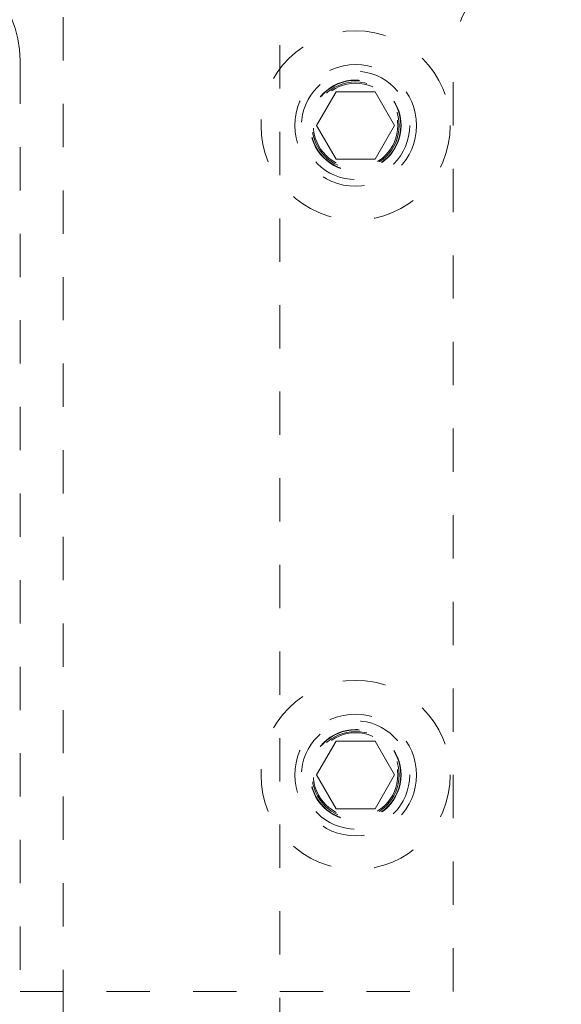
# Model space of a CAD drawing. Header units: inches. Extents: x 1907 to 2452, y -210 to -54.
# Tile 663 of 1056: x 2068.69 to 2069.94, y -74.34 to -72.07. Entities that reach past the tile are written whole.
import ezdxf

# ---------------------------------------------------------------- set-up
doc = ezdxf.new("R2010")
doc.units = ezdxf.units.IN
doc.header["$LTSCALE"] = 0.5
doc.header["$MEASUREMENT"] = 0
doc.linetypes.add('HIDDEN', pattern=[0.225, 0.15, -0.075])
for name, color, linetype in [('DIE-M-S3', 8, 'Continuous'), ('DSS-M-S', 53, 'Continuous'), ('SVD-M-S', 8, 'Continuous')]:
    doc.layers.add(name, color=color, linetype=linetype)

msp = doc.modelspace()

# ---------------------------------------------------------------- linework, layer by layer
at = {"layer": 'DIE-M-S3', "linetype": 'HIDDEN', "lineweight": 18}
for p, q in [((2068.68853, -72.16349), (2068.68853, -74.31349)), ((2069.68853, -74.31349), (2069.68853, -72.16349)), ((2068.68853, -74.31349), (2069.68853, -74.31349))]:
    msp.add_line(p, q, dxfattribs=at)
for centre in [(2069.46353, -72.31349), (2069.46353, -73.81349)]:
    msp.add_circle(centre, 0.1405, dxfattribs=at)
for centre, start, end in [((2068.43853, -72.16349), 360, 90), ((2069.93853, -72.16349), 90, 180)]:
    msp.add_arc(centre, 0.25, start, end, dxfattribs=at)
at = {"layer": 'DSS-M-S', "linetype": 'HIDDEN', "lineweight": 18}
for p, q in [((2068.78853, -72.06349), (2068.78853, -74.62822)), ((2069.28853, -74.62822), (2069.28853, -72.06349))]:
    msp.add_line(p, q, dxfattribs=at)
for centre in [(2069.46353, -72.31349), (2069.46353, -73.81349)]:
    msp.add_circle(centre, 0.1005, dxfattribs=at)
at = {"layer": 'SVD-M-S', "linetype": 'HIDDEN', "lineweight": 18}
for p, q in [((2069.41849, -72.23549), (2069.37346, -72.31349)), ((2069.50856, -72.23549), (2069.41849, -72.23549)), ((2069.55359, -72.31349), (2069.50856, -72.23549)), ((2069.37346, -72.31349), (2069.41849, -72.39149)), ((2069.50856, -72.39149), (2069.55359, -72.31349)), ((2069.41849, -72.39149), (2069.50856, -72.39149)), ((2069.41849, -73.73549), (2069.37346, -73.81349)), ((2069.50856, -73.73549), (2069.41849, -73.73549)), ((2069.55359, -73.81349), (2069.50856, -73.73549)), ((2069.37346, -73.81349), (2069.41849, -73.89149)), ((2069.50856, -73.89149), (2069.55359, -73.81349)), ((2069.41849, -73.89149), (2069.50856, -73.89149))]:
    msp.add_line(p, q, dxfattribs=at)
for centre, radius in [((2069.46353, -72.31349), 0.2185), ((2069.46353, -72.31349), 0.125), ((2069.46353, -72.31349), 0.10497), ((2069.46353, -72.31349), 0.1047), ((2069.46353, -72.31349), 0.10418), ((2069.46353, -72.31349), 0.0975), ((2069.46353, -73.81349), 0.2185), ((2069.46353, -73.81349), 0.125), ((2069.46353, -73.81349), 0.10497), ((2069.46353, -73.81349), 0.1047), ((2069.46353, -73.81349), 0.10418), ((2069.46353, -73.81349), 0.0975)]:
    msp.add_circle(centre, radius, dxfattribs=at)

doc.saveas('drawing.dxf')
